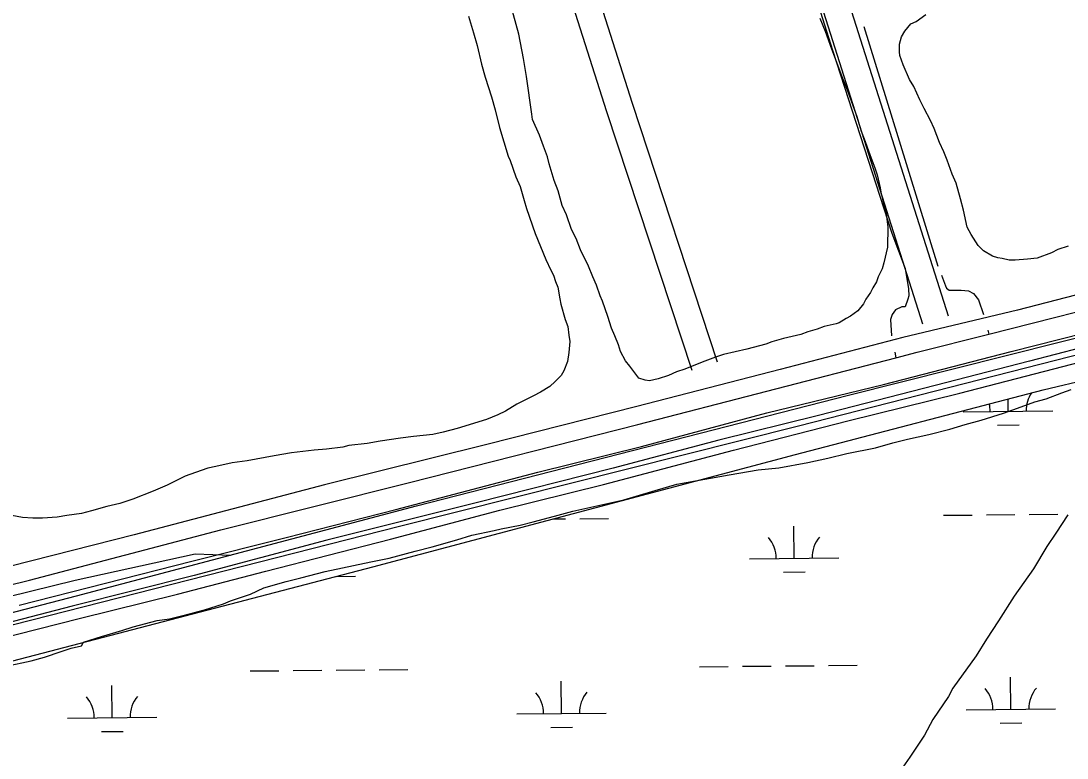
# Model space of a CAD drawing. Extents: x 3598634 to 3636690, y 517270 to 542944.
# Drawn here: x 3609179 to 3610347, y 523621 to 524444 of the extents above; entities that cross this region are included whole.
import ezdxf

# ---------------------------------------------------------------- set-up
doc = ezdxf.new("R2010")
doc.units = 0
for name, color, linetype in [('V-DTCH-CNTR', 7, 'Continuous'), ('V-RAIL-TRAK', 7, 'Continuous'), ('V-ROAD-CNTR', 7, 'Continuous'), ('V-SITE-VEGE', 7, 'Continuous'), ('V-TOPO-SHOR', 7, 'Continuous'), ('V-WETL-SWMP', 7, 'Continuous')]:
    doc.layers.add(name, color=color, linetype=linetype)

msp = doc.modelspace()

# ---------------------------------------------------------------- linework, layer by layer
at = {"layer": 'V-DTCH-CNTR'}
for points in [[(3610899.1, 524274.5), (3610747.4, 524237.7), (3610529.3, 524182.7), (3610291.9, 524121)], [(3610291.9, 524121), (3610163.7, 524090.6), (3610026.9, 524055.1), (3609866.6, 524013.5), (3609699.1, 523971.2), (3609517.8, 523926), (3609305.3, 523870.3), (3609098.3, 523817.8), (3608885.2, 523765.5), (3608672.2, 523709.1), (3608453.6, 523654.2), (3608314.5, 523622.6), (3608154, 523585.7), (3608005.3, 523549.5), (3607838.1, 523507.9), (3607694.5, 523471.2), (3607509.3, 523425.3), (3607345.5, 523382.5), (3607201.5, 523342.1), (3607131.3, 523329.7), (3607083.7, 523322)]]:
    msp.add_lwpolyline(points, dxfattribs=at)
at = {"layer": 'V-RAIL-TRAK'}
for points in [[(3609177, 523791.7), (3609369.5, 523841.1), (3609474.9, 523867.5), (3609597.6, 523898.8), (3609756, 523940.5), (3609872, 523969.1), (3610012, 524006.4), (3610142, 524038.2), (3610284.7, 524075), (3610421.4, 524109.6), (3610575.9, 524149.7), (3610736.5, 524190.9), (3610881.5, 524228.2), (3611021.5, 524263.9)], [(3611028.7, 524249.9), (3610868.6, 524207.6), (3610735.3, 524173.6), (3610517.3, 524118.2), (3610419.7, 524094), (3610305.3, 524064.4), (3610199.9, 524036.9), (3610069.4, 524003.4), (3609958.4, 523976), (3609840.1, 523944.7), (3609687.3, 523906.2), (3609520.6, 523864.5), (3609372.2, 523825), (3609236.1, 523790.9), (3609078.2, 523749.7)], [(3609105.9, 523741.8), (3609243.8, 523776.9), (3609353.8, 523804.3), (3609452.3, 523829.7), (3609591.6, 523865.5), (3609713.8, 523897.9), (3609829.5, 523926.7), (3609974.5, 523964.7), (3610102.3, 523997.7), (3610227.3, 524028.7), (3610415.9, 524077.2), (3610565.9, 524115.1), (3610723.8, 524156.6), (3610894.5, 524199.5), (3611034.5, 524235.4)]]:
    msp.add_lwpolyline(points, dxfattribs=at)
at = {"layer": 'V-ROAD-CNTR'}
for points in [[(3608665.2, 529018.6), (3608688, 528947.3), (3608746.2, 528749.1), (3608848.5, 528432), (3608946.8, 528139.6), (3609111.4, 527605.9), (3609243, 527178.6), (3609394.6, 526698), (3609572.4, 526137.8), (3609769.5, 525515.2), (3610214.2, 524114.9)], [(3608636.6, 529009.4), (3608659.4, 528938.5), (3608717.5, 528740.2), (3608820.1, 528422.7), (3608918.3, 528130.4), (3609082.7, 527597.1), (3609214.4, 527169.6), (3609366, 526689), (3609543.8, 526128.7), (3609740.9, 525506.2), (3610185.6, 524105.8)], [(3608901.9, 527054), (3608968, 526839.5), (3609032.1, 526664.1), (3609049.1, 526659.1), (3609081.3, 526657.9), (3609123.7, 526656.3), (3609149.6, 526603.2), (3609259, 526249.8), (3609468.6, 525594.1), (3609652.3, 525008.8), (3609861.3, 524352.2), (3609956.4, 524063.6)], [(3608873.2, 527045.1), (3608939.5, 526829.9), (3609009.1, 526639.7), (3609044.2, 526629.2), (3609080.2, 526628), (3609104.6, 526627), (3609121.6, 526592.1), (3609230.3, 526240.8), (3609440, 525585.1), (3609623.7, 524999.7), (3609832.7, 524343), (3609927.9, 524054.3)], [(3604996.1, 522700.2), (3605062.1, 522717.2), (3605864.2, 522921.6), (3606843.1, 523174.9), (3608415.2, 523578.1), (3608483.5, 523595.4), (3608653.5, 523642.8), (3608824, 523692.5), (3608984, 523735.5), (3609241, 523802.3), (3609620.5, 523902.7), (3610103, 524026.3), (3610871.1, 524219.4)], [(3605059.9, 522700.8), (3605321.7, 522768.5), (3606004.3, 522943.5), (3606728, 523128), (3607202.8, 523251.6), (3608443.1, 523569.6), (3608574.3, 523602.8), (3608777, 523661.8), (3608894.6, 523695.6), (3608985.8, 523721.1), (3609170.5, 523770.2), (3609601.7, 523880), (3610047.1, 523992.2), (3610841.1, 524194.8)], [(3604930.8, 522699.6), (3604976.5, 522711.5), (3605474.9, 522838.2), (3605871.1, 522940.6), (3606447.6, 523089.3), (3606989.5, 523226.7), (3607390.8, 523331.2), (3608443.8, 523599.5), (3608474.2, 523609), (3608546.9, 523642.4), (3608567.7, 523647.8), (3608965.2, 523752.3), (3609239.4, 523819.7), (3609373.3, 523849.2), (3609412.8, 523847.8)]]:
    msp.add_lwpolyline(points, dxfattribs=at)
at = {"layer": 'V-SITE-VEGE'}
for p, q in [((3610323.8, 524022.3), (3610341.3, 524028.9)), ((3610341.3, 524028.9), (3610351.6, 524032.5)), ((3610291.8, 524011.6), (3610311.2, 524018.8)), ((3610311.2, 524018.8), (3610323.8, 524022.3)), ((3610251.4, 523998.5), (3610276.2, 524006.2)), ((3610276.2, 524006.2), (3610291.8, 524011.6)), ((3610216.4, 523988.4), (3610233.3, 523993.7)), ((3610233.3, 523993.7), (3610251.4, 523998.5)), ((3610168.8, 523977.1), (3610192.9, 523982.5)), ((3610192.9, 523982.5), (3610216.4, 523988.4)), ((3610133.2, 523967.6), (3610152.5, 523973)), ((3610152.5, 523973), (3610168.8, 523977.1)), ((3610080.1, 523955.8), (3610101.2, 523961.1)), ((3610101.2, 523961.1), (3610133.2, 523967.6)), ((3610025.2, 523945.1), (3610057.7, 523951)), ((3610057.7, 523951), (3610080.1, 523955.8)), ((3609911.2, 523926.9), (3609969.7, 523937.5)), ((3609969.7, 523937.5), (3610002.3, 523942.8)), ((3610002.3, 523942.8), (3610025.2, 523945.1)), ((3609887.1, 523919.8), (3609911.2, 523926.9)), ((3609852.1, 523909.6), (3609887.1, 523919.8)), ((3609795.3, 523896.6), (3609828.5, 523904.3)), ((3609828.5, 523904.3), (3609852.1, 523909.6)), ((3609750.7, 523884.7), (3609774.8, 523891.3)), ((3609774.8, 523891.3), (3609795.3, 523896.6)), ((3610348, 523892.6), (3610334.7, 523872.2)), ((3609707.3, 523875.2), (3609715.1, 523877)), ((3609715.1, 523877), (3609736.2, 523881.2)), ((3609736.2, 523881.2), (3609750.7, 523884.7)), ((3609637.9, 523856.8), (3609665.6, 523864.6)), ((3609665.6, 523864.6), (3609682.5, 523869.9)), ((3609682.5, 523869.9), (3609707.3, 523875.2)), ((3610334.7, 523872.2), (3610324.4, 523857.2)), ((3609619.2, 523852.1), (3609637.9, 523856.8)), ((3610324.4, 523857.2), (3610309.8, 523832.5)), ((3609569.7, 523840.2), (3609590.2, 523844.4)), ((3609590.2, 523844.4), (3609619.2, 523852.1)), ((3609491.3, 523822.4), (3609518.4, 523829.6)), ((3609518.4, 523829.6), (3609569.7, 523840.2)), ((3610309.8, 523832.5), (3610288, 523801.9)), ((3609450.2, 523811.2), (3609475, 523818.3)), ((3609475, 523818.3), (3609491.3, 523822.4)), ((3609435.1, 523804), (3609450.2, 523811.2)), ((3609405, 523793.2), (3609412.8, 523796.8)), ((3609412.8, 523796.8), (3609435.1, 523804)), ((3610288, 523801.9), (3610270.4, 523774.2)), ((3609353.7, 523779), (3609371.2, 523783.1)), ((3609371.2, 523783.1), (3609383.8, 523786.7)), ((3609383.8, 523786.7), (3609405, 523793.2)), ((3609304.2, 523767.7), (3609330.8, 523774.9)), ((3609330.8, 523774.9), (3609344.6, 523776.6)), ((3609344.6, 523776.6), (3609353.7, 523779)), ((3610270.4, 523774.2), (3610257.1, 523753.8)), ((3609268.6, 523757), (3609291.5, 523763.6)), ((3609291.5, 523763.6), (3609304.2, 523767.7)), ((3609246.3, 523746.3), (3609248.7, 523750.5)), ((3609248.7, 523750.5), (3609268.6, 523757)), ((3610257.1, 523753.8), (3610245.6, 523735.1)), ((3609205.2, 523733.8), (3609223.9, 523740.3)), ((3609223.9, 523740.3), (3609234.8, 523743.9)), ((3609234.8, 523743.9), (3609246.3, 523746.3)), ((3609162.4, 523723.7), (3609190.1, 523729.6)), ((3609190.1, 523729.6), (3609205.2, 523733.8)), ((3610245.6, 523735.1), (3610219.5, 523699.1)), ((3610214.6, 523690), (3610197.1, 523664.2)), ((3610219.5, 523699.1), (3610214.6, 523690)), ((3610197.1, 523664.2), (3610188, 523646.7)), ((3610188, 523646.7), (3610171.6, 523622.1)), ((3610171.6, 523622.1), (3610161.3, 523607.1))]:
    msp.add_line(p, q, dxfattribs=at)
for points in [[(3610071.2, 524447.2), (3610077.1, 524432.7), (3610082.5, 524417.1), (3610095.6, 524382), (3610101.6, 524367), (3610112.3, 524337.4), (3610117.1, 524321.1), (3610120.7, 524312.6), (3610128.4, 524290.9), (3610132.6, 524280), (3610135, 524272.2), (3610138.5, 524257.7), (3610139.1, 524252.9), (3610142.7, 524237.2), (3610145, 524228.8), (3610146.8, 524214.3), (3610146.7, 524191.4), (3610142.4, 524173.9), (3610140.6, 524167.3), (3610136.3, 524158.3), (3610134.5, 524152.9), (3610130.3, 524146.2), (3610127.8, 524140.8), (3610122.4, 524133.6), (3610119.9, 524128.2), (3610113.3, 524120.4), (3610105.4, 524114.4), (3610100.6, 524112), (3610092.7, 524107.2), (3610089.1, 524106), (3610075.8, 524103.1), (3610068, 524100.1), (3610057.7, 524097.1), (3610049.9, 524094.1), (3610030.6, 524089.4), (3610017.3, 524085.8), (3610010.7, 524083.4), (3609989.5, 524077.5), (3609963.6, 524071.5), (3609954.6, 524068.6), (3609942.5, 524064.4), (3609934, 524060.8), (3609920.1, 524055.4), (3609911.1, 524052.5), (3609902, 524048.3), (3609890.6, 524044.7), (3609880.9, 524042.3), (3609876.1, 524043), (3609868.9, 524045.4), (3609866.5, 524048.4), (3609858.7, 524058.7), (3609853.9, 524064.7), (3609848.5, 524075), (3609846.1, 524082.3), (3609841.9, 524092.5), (3609838.4, 524101), (3609834.2, 524114.2), (3609828.2, 524131.1), (3609825.8, 524137.2), (3609821.7, 524149.2), (3609817.5, 524158.3), (3609812.7, 524170.4), (3609803.7, 524188.5), (3609799, 524201.2), (3609793.6, 524211.4), (3609788.2, 524227.7), (3609783.4, 524238), (3609778.7, 524254.3), (3609774.5, 524265.8), (3609768.6, 524284.5), (3609766.8, 524292.3), (3609762.6, 524304.4), (3609757.8, 524316.5), (3609750.1, 524334), (3609749.5, 524340), (3609743.6, 524382.2), (3609740.1, 524402.1), (3609734.8, 524429.3), (3609725.8, 524461.8)], [(3609678.8, 524449.4), (3609684.1, 524430.7), (3609688.3, 524416.8), (3609693, 524395.7), (3609697.2, 524381.2), (3609704.3, 524359.5), (3609708.5, 524345), (3609713.3, 524325.1), (3609722.8, 524293.1), (3609725.2, 524288.3), (3609731.7, 524270.1), (3609736.5, 524259.3), (3609740.7, 524243.6), (3609743.6, 524234.5), (3609753.2, 524206.8), (3609765.1, 524177.8), (3609770.5, 524165.7), (3609773.5, 524160.3), (3609775.9, 524153), (3609778.3, 524147), (3609780.6, 524133.7), (3609781.8, 524127.7), (3609786.6, 524110.8), (3609789.5, 524103), (3609790.7, 524093.3), (3609791.9, 524086.1), (3609790.6, 524074), (3609789.4, 524063.8), (3609785.1, 524053.6), (3609782.1, 524048.1), (3609775.4, 524041.5), (3609769.4, 524036.1), (3609759.1, 524029.5), (3609751.3, 524025.4), (3609738, 524018.8), (3609732.5, 524016.4), (3609719.9, 524008.6), (3609711.4, 524004.4), (3609698.7, 523999), (3609666.1, 523988.9), (3609650.5, 523984.8), (3609639, 523982.4), (3609617.3, 523980.1), (3609602.8, 523978.3), (3609579.9, 523974.8), (3609565.4, 523972.4), (3609544.9, 523970.1), (3609538.3, 523968.3), (3609520.2, 523966), (3609506.3, 523964.8), (3609481, 523961.9), (3609461.7, 523958.4), (3609431.5, 523953.1), (3609414.6, 523950.7), (3609396.5, 523946.6), (3609387.5, 523944.8), (3609373.6, 523940), (3609362.2, 523935.9), (3609342.2, 523925.7), (3609326.5, 523919.1), (3609303.6, 523910.2), (3609289.1, 523905.4), (3609274.6, 523901.9), (3609257.7, 523897.1), (3609246.3, 523894.1), (3609230, 523891.8), (3609219.1, 523890), (3609202.8, 523888.9), (3609192, 523888.9), (3609180.5, 523889.6), (3609168.5, 523892)], [(3610348.3, 524192.5), (3610336.8, 524188.9), (3610329.6, 524185.3), (3610313.9, 524179.4), (3610303, 524178.2), (3610289.2, 524177), (3610282.5, 524177.1), (3610274.7, 524178.9), (3610269.9, 524179.5), (3610263.9, 524181.4), (3610253.7, 524187.4), (3610247.7, 524193.5), (3610239.9, 524205.6), (3610235.7, 524214), (3610231.5, 524232.7), (3610228, 524245.4), (3610223.2, 524262.9), (3610219, 524273.1), (3610213.1, 524288.8), (3610209.5, 524297.9), (3610204.7, 524308.2), (3610198.7, 524323.9), (3610194.6, 524332.9), (3610187.4, 524346.2), (3610182.6, 524355.9), (3610176, 524371), (3610171.2, 524378.8), (3610164.1, 524395.1), (3610160.5, 524405.4), (3610159.9, 524409.6), (3610159.9, 524418), (3610162.4, 524426.5), (3610166, 524432.5), (3610172.7, 524440.9), (3610178.7, 524443.3), (3610189.6, 524451.1)]]:
    msp.add_lwpolyline(points, dxfattribs=at)
at = {"layer": 'V-TOPO-SHOR'}
for p, q in [((3610258.6, 524099), (3610259.9, 524094.5)), ((3610154.7, 524074.2), (3610155.9, 524068.1))]:
    msp.add_line(p, q, dxfattribs=at)
for points in [[(3609495.5, 526279.7), (3609524, 526184.1), (3609567.7, 526042.6), (3609603, 525930.4), (3609654.4, 525764), (3609697.5, 525637.5), (3609730.6, 525525.3), (3609777.1, 525376), (3609826.5, 525226), (3609890, 525029.5), (3609942.2, 524866.6), (3610015.5, 524632.2), (3610085.3, 524411.5), (3610151.6, 524207.1), (3610166.4, 524167.8), (3610169.9, 524145), (3610170.6, 524137.1), (3610169.2, 524133.6), (3610166.3, 524125), (3610162.7, 524125), (3610155.6, 524121.5), (3610152, 524116.5), (3610149.8, 524110.8), (3610151.2, 524092.5)], [(3610120.3, 524438), (3610158.3, 524314.9), (3610202.9, 524170.4)], [(3608962.8, 523764.3), (3609188.5, 523819.8), (3609402.1, 523876), (3609612.8, 523928.8), (3609867.8, 523993.4), (3610155.9, 524068.1), (3610179.9, 524074.3), (3610259.9, 524094.5), (3610429.9, 524137.6), (3610712.8, 524210.7), (3610899.9, 524256.4), (3611014.9, 524283.8)], [(3610207.1, 524160.4), (3610211.2, 524148.4), (3610212.6, 524145.6), (3610215.5, 524143.4), (3610219, 524143.4), (3610229, 524143.4), (3610236.9, 524142.6), (3610242.6, 524139.8), (3610248.2, 524132.6), (3610253.7, 524116.4)]]:
    msp.add_lwpolyline(points, dxfattribs=at)
at = {"layer": 'V-WETL-SWMP'}
for p, q in [((3610320.4, 524032.3), (3610665.2, 524114.7)), ((3610043.8, 523959.9), (3610320.4, 524032.3)), ((3610281.3, 524008.3), (3610281.2, 524022.1)), ((3610231.3, 524007.8), (3610331.3, 524008.7)), ((3610269.5, 523992.7), (3610293.5, 523993)), ((3609571.7, 523834.7), (3610043.8, 523959.9)), ((3609773, 523888.1), (3609787.1, 523888.2)), ((3609803.1, 523888.4), (3609835.1, 523888.7)), ((3610209, 523892.2), (3610241, 523892.5)), ((3610257, 523892.6), (3610289, 523892.9)), ((3610305, 523893.1), (3610337, 523893.4)), ((3610042.4, 523844.2), (3610042, 523880.2)), ((3609992.4, 523843.7), (3610092.4, 523844.6)), ((3609126.3, 523718.4), (3609571.7, 523834.7)), ((3609530.7, 523824), (3609552.6, 523824.2)), ((3610030.5, 523828.6), (3610054.5, 523828.9)), ((3610032.7, 523724), (3610064.7, 523724.3)), ((3610080.7, 523724.5), (3610112.7, 523724.8)), ((3609434.8, 523718.4), (3609466.8, 523718.7)), ((3609482.8, 523718.9), (3609514.8, 523719.2)), ((3609530.8, 523719.3), (3609562.8, 523719.6)), ((3609578.8, 523719.8), (3609610.8, 523720.1)), ((3609936.7, 523723.1), (3609968.7, 523723.4)), ((3609984.7, 523723.6), (3610016.7, 523723.9)), ((3609280.7, 523666.3), (3609280.3, 523702.3)), ((3609782.5, 523670.9), (3609782.2, 523706.9)), ((3610284.4, 523675.6), (3610284.1, 523711.6)), ((3609230.7, 523665.8), (3609330.7, 523666.7)), ((3609732.5, 523670.5), (3609832.5, 523671.4)), ((3610234.4, 523675.1), (3610334.4, 523676.1)), ((3609770.7, 523655.4), (3609794.7, 523655.6)), ((3610272.6, 523660.1), (3610296.6, 523660.3)), ((3609268.8, 523650.7), (3609292.8, 523650.9))]:
    msp.add_line(p, q, dxfattribs=at)
for centre, start, end in [((3610336.6, 524009.3), 146.1108, 181.3052), ((3610226.1, 524008.2), 359.7615, 13.7546), ((3609987.1, 523844.1), 359.7615, 41.3052), ((3610097.6, 523845.2), 139.7615, 181.3052), ((3609225.4, 523666.2), 359.7615, 41.3052), ((3609335.9, 523667.3), 139.7615, 181.3052), ((3609727.3, 523670.9), 359.7615, 41.3052), ((3609837.8, 523671.9), 139.7615, 181.3052), ((3610229.2, 523675.6), 359.7615, 41.3052), ((3610339.7, 523676.6), 139.7615, 181.3052)]:
    msp.add_arc(centre, 35.2, start, end, dxfattribs=at)

doc.saveas('drawing.dxf')
